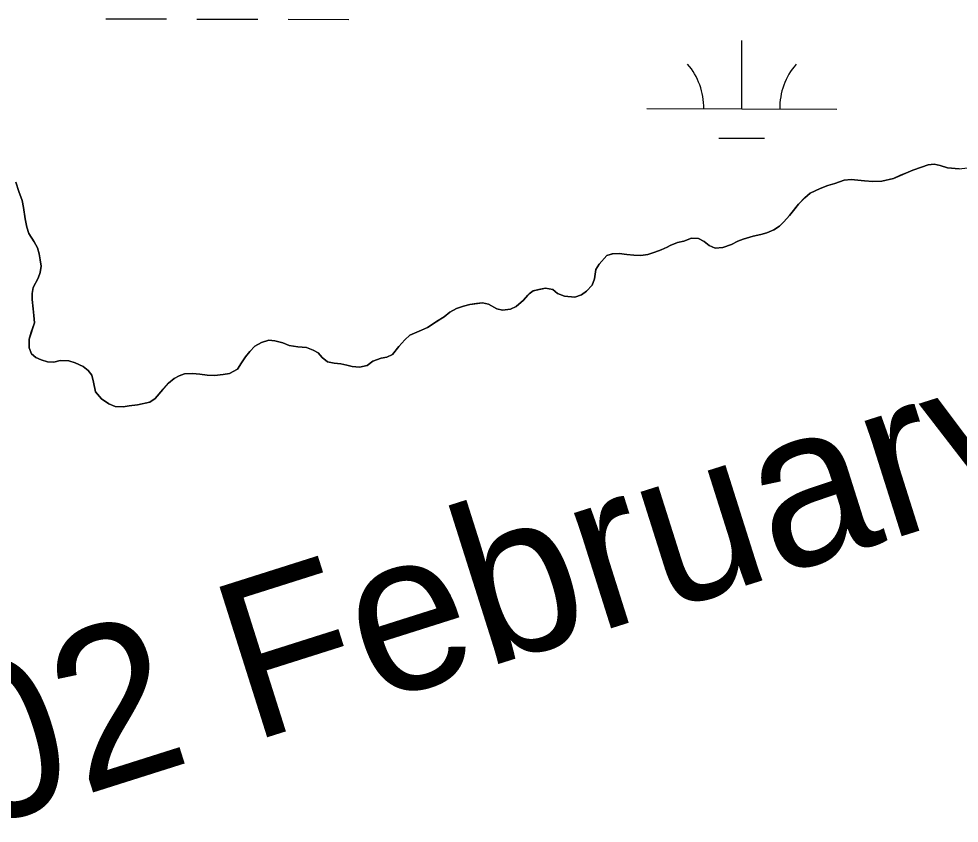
# Model space of a CAD drawing. Extents: x 3161514 to 3199414, y 831166 to 856601.
# Drawn here: x 3192417.3 to 3192912.2, y 852874.9 to 853297.9 of the extents above; entities that cross this region are included whole.
import ezdxf

# ---------------------------------------------------------------- set-up
doc = ezdxf.new("R2010")
doc.units = 0
for name, color, linetype in [('V-RIVR-IDEN', 7, 'Continuous'), ('V-SITE-VEGE', 7, 'Continuous'), ('V-TOPO-SHOR', 7, 'Continuous'), ('V-WETL-SWMP', 7, 'Continuous')]:
    doc.layers.add(name, color=color, linetype=linetype)

msp = doc.modelspace()

# ---------------------------------------------------------------- linework, layer by layer
at = {"layer": 'V-SITE-VEGE'}
for p, q in [((3192881.33, 853215.62), (3192884.13, 853216.77)), ((3192884.13, 853216.77), (3192887.74, 853218.26)), ((3192887.74, 853218.26), (3192892.33, 853219.91)), ((3192892.33, 853219.91), (3192895.95, 853221.07)), ((3192895.95, 853221.07), (3192899.07, 853221.4)), ((3192899.07, 853221.4), (3192902.19, 853220.75)), ((3192902.19, 853220.75), (3192906.14, 853219.61)), ((3192906.14, 853219.61), (3192912.22, 853218.96)), ((3192415.85, 853212.07), (3192417.33, 853207.14)), ((3192846.84, 853211.28), (3192851.6, 853213.09)), ((3192851.6, 853213.09), (3192855.38, 853213.43)), ((3192855.38, 853213.43), (3192858.83, 853213.11)), ((3192858.83, 853213.11), (3192862.44, 853212.79)), ((3192862.44, 853212.79), (3192866.72, 853212.3)), ((3192866.72, 853212.3), (3192871.48, 853212.48)), ((3192871.48, 853212.48), (3192877.56, 853213.97)), ((3192877.56, 853213.97), (3192881.33, 853215.62)), ((3192417.33, 853207.14), (3192419.15, 853202.38)), ((3192833.87, 853206.16), (3192839.12, 853208.63)), ((3192839.12, 853208.63), (3192843.06, 853210.28)), ((3192843.06, 853210.28), (3192846.84, 853211.28)), ((3192419.15, 853202.38), (3192419.82, 853198.6)), ((3192827.64, 853200.4), (3192830.92, 853203.85)), ((3192830.92, 853203.85), (3192833.87, 853206.16)), ((3192419.82, 853198.6), (3192420.65, 853192.69)), ((3192822.88, 853194.47), (3192825.67, 853197.93)), ((3192825.67, 853197.93), (3192827.64, 853200.4)), ((3192420.65, 853192.69), (3192421.48, 853188.26)), ((3192819.93, 853191.18), (3192822.88, 853194.47)), ((3192421.48, 853188.26), (3192422.64, 853184.97)), ((3192814.68, 853186.9), (3192817.63, 853188.87)), ((3192817.63, 853188.87), (3192819.93, 853191.18)), ((3192422.64, 853184.97), (3192425.44, 853180.54)), ((3192767.37, 853181.05), (3192771.31, 853182.54)), ((3192771.31, 853182.54), (3192775.09, 853182.38)), ((3192775.09, 853182.38), (3192778.05, 853180.74)), ((3192798.59, 853182.1), (3192803.84, 853183.59)), ((3192803.84, 853183.59), (3192807.79, 853184.42)), ((3192807.79, 853184.42), (3192810.91, 853185.41)), ((3192810.91, 853185.41), (3192814.68, 853186.9)), ((3192425.44, 853180.54), (3192427.25, 853177.42)), ((3192427.25, 853177.42), (3192428.08, 853174.3)), ((3192755.39, 853176.43), (3192758.5, 853177.75)), ((3192758.5, 853177.75), (3192760.15, 853178.74)), ((3192760.15, 853178.74), (3192763.92, 853180.22)), ((3192763.92, 853180.22), (3192767.37, 853181.05)), ((3192778.05, 853180.74), (3192780.68, 853178.78)), ((3192780.68, 853178.78), (3192783.81, 853177.3)), ((3192783.81, 853177.3), (3192787.75, 853177.64)), ((3192787.75, 853177.64), (3192792.35, 853179.29)), ((3192792.35, 853179.29), (3192795.8, 853180.94)), ((3192795.8, 853180.94), (3192798.59, 853182.1)), ((3192428.08, 853174.3), (3192428.58, 853171.18)), ((3192722.7, 853168.8), (3192726.8, 853173.41)), ((3192726.8, 853173.41), (3192729.76, 853174.4)), ((3192729.76, 853174.4), (3192733.21, 853174.41)), ((3192733.21, 853174.41), (3192737.32, 853173.93)), ((3192737.32, 853173.93), (3192740.93, 853173.61)), ((3192740.93, 853173.61), (3192744.71, 853173.45)), ((3192744.71, 853173.45), (3192748.33, 853173.95)), ((3192748.33, 853173.95), (3192752.1, 853175.11)), ((3192752.1, 853175.11), (3192755.39, 853176.43)), ((3192428.58, 853171.18), (3192429.08, 853167.9)), ((3192429.08, 853167.9), (3192428.59, 853164.45)), ((3192721.06, 853166.01), (3192722.7, 853168.8)), ((3192428.59, 853164.45), (3192427.45, 853161.49)), ((3192720.25, 853161.24), (3192721.06, 853166.01)), ((3192427.45, 853161.49), (3192424.83, 853156.55)), ((3192716.16, 853154.66), (3192719.11, 853157.79)), ((3192719.11, 853157.79), (3192720.25, 853161.24)), ((3192424.83, 853156.55), (3192424.34, 853153.43)), ((3192424.34, 853153.43), (3192424.35, 853150.31)), ((3192682.98, 853149.99), (3192685.27, 853152.63)), ((3192685.27, 853152.63), (3192685.93, 853153.29)), ((3192685.93, 853153.29), (3192688.06, 853154.93)), ((3192688.06, 853154.93), (3192691.02, 853155.6)), ((3192691.02, 853155.6), (3192694.46, 853156.26)), ((3192694.46, 853156.26), (3192698.41, 853155.61)), ((3192698.41, 853155.61), (3192700.88, 853153.48)), ((3192700.88, 853153.48), (3192704.5, 853152.01)), ((3192709.92, 853151.53), (3192713.37, 853152.68)), ((3192713.37, 853152.68), (3192716.16, 853154.66)), ((3192424.35, 853150.31), (3192424.85, 853145.38)), ((3192651.27, 853146.81), (3192654.72, 853147.64)), ((3192654.72, 853147.64), (3192658.17, 853148.14)), ((3192658.17, 853148.14), (3192661.29, 853148.47)), ((3192661.29, 853148.47), (3192664.58, 853147.82)), ((3192664.58, 853147.82), (3192668.85, 853145.37)), ((3192679.04, 853146.54), (3192682.98, 853149.99)), ((3192704.5, 853152.01), (3192709.92, 853151.53)), ((3192424.85, 853145.38), (3192425.19, 853141.93)), ((3192641.1, 853141.2), (3192644.21, 853143.67)), ((3192644.21, 853143.67), (3192647.66, 853145.49)), ((3192647.66, 853145.49), (3192651.27, 853146.81)), ((3192668.85, 853145.37), (3192671.81, 853144.71)), ((3192671.81, 853144.71), (3192676.08, 853145.21)), ((3192676.08, 853145.21), (3192679.04, 853146.54)), ((3192425.52, 853137.98), (3192423.89, 853133.05)), ((3192425.19, 853141.93), (3192425.52, 853137.98)), ((3192632.4, 853135.6), (3192637.15, 853138.73)), ((3192637.15, 853138.73), (3192641.1, 853141.2)), ((3192423.89, 853133.05), (3192422.75, 853129.43)), ((3192623.2, 853131.47), (3192629.28, 853134.12)), ((3192629.28, 853134.12), (3192632.4, 853135.6)), ((3192422.75, 853129.43), (3192422.75, 853124.83)), ((3192541.55, 853125.72), (3192545, 853127.7)), ((3192545, 853127.7), (3192548.94, 853128.86)), ((3192548.94, 853128.86), (3192552.06, 853128.54)), ((3192552.06, 853128.54), (3192556.33, 853127.56)), ((3192617.3, 853125.55), (3192620.41, 853129)), ((3192620.41, 853129), (3192623.2, 853131.47)), ((3192422.75, 853124.83), (3192424.08, 853121.71)), ((3192536.63, 853120.13), (3192538.93, 853122.93)), ((3192538.93, 853122.93), (3192541.55, 853125.72)), ((3192556.33, 853127.56), (3192559.62, 853126.09)), ((3192559.62, 853126.09), (3192564.23, 853125.44)), ((3192564.23, 853125.44), (3192568.66, 853125.12)), ((3192568.66, 853125.12), (3192572.28, 853123.65)), ((3192572.28, 853123.65), (3192574.91, 853122.18)), ((3192614.02, 853121.43), (3192617.3, 853125.55)), ((3192424.08, 853121.71), (3192426.38, 853119.75)), ((3192426.38, 853119.75), (3192429.18, 853118.6)), ((3192429.18, 853118.6), (3192432.46, 853117.46)), ((3192435.75, 853117.3), (3192439.04, 853118.13)), ((3192439.04, 853118.13), (3192443.64, 853117.97)), ((3192443.64, 853117.97), (3192446.92, 853116.99)), ((3192534.5, 853117), (3192536.63, 853120.13)), ((3192574.91, 853122.18), (3192577.05, 853119.88)), ((3192577.05, 853119.88), (3192579.85, 853117.58)), ((3192600.72, 853115.65), (3192603.68, 853117.8)), ((3192603.68, 853117.8), (3192607.95, 853119.45)), ((3192607.95, 853119.45), (3192611.07, 853119.95)), ((3192611.07, 853119.95), (3192614.02, 853121.43)), ((3192432.46, 853117.46), (3192435.75, 853117.3)), ((3192446.92, 853116.99), (3192451.2, 853115.03)), ((3192451.2, 853115.03), (3192453.83, 853112.9)), ((3192453.83, 853112.9), (3192455.81, 853110.44)), ((3192528.27, 853111.4), (3192532.37, 853113.71)), ((3192532.37, 853113.71), (3192534.5, 853117)), ((3192579.85, 853117.58), (3192583.3, 853116.77)), ((3192583.3, 853116.77), (3192586.75, 853116.45)), ((3192586.75, 853116.45), (3192589.88, 853115.8)), ((3192589.88, 853115.8), (3192592.84, 853114.98)), ((3192592.84, 853114.98), (3192596.62, 853114.66)), ((3192596.62, 853114.66), (3192600.72, 853115.65)), ((3192455.81, 853110.44), (3192456.64, 853106.83)), ((3192496.08, 853106.25), (3192499.03, 853108.72)), ((3192499.03, 853108.72), (3192501.65, 853110.2)), ((3192501.65, 853110.2), (3192504.61, 853111.19)), ((3192504.61, 853111.19), (3192508.72, 853111.36)), ((3192508.72, 853111.36), (3192512.66, 853111.05)), ((3192512.66, 853111.05), (3192516.44, 853110.56)), ((3192516.44, 853110.56), (3192520.39, 853110.4)), ((3192520.39, 853110.4), (3192524.82, 853110.9)), ((3192524.82, 853110.9), (3192528.27, 853111.4)), ((3192456.64, 853106.83), (3192457.64, 853101.73)), ((3192489.02, 853098.18), (3192493.12, 853102.96)), ((3192493.12, 853102.96), (3192496.08, 853106.25)), ((3192457.64, 853101.73), (3192460.93, 853098.13)), ((3192460.93, 853098.13), (3192464.71, 853095.51)), ((3192486.23, 853096.37), (3192489.02, 853098.18)), ((3192464.71, 853095.51), (3192468, 853094.03)), ((3192468, 853094.03), (3192472.27, 853093.88)), ((3192472.27, 853093.88), (3192475.4, 853094.38)), ((3192475.4, 853094.38), (3192479.83, 853094.88)), ((3192479.83, 853094.88), (3192486.23, 853096.37))]:
    msp.add_line(p, q, dxfattribs=at)
at = {"layer": 'V-TOPO-SHOR'}
for points in [[(3192912.22, 853218.96), (3192906.14, 853219.61), (3192902.19, 853220.75), (3192899.07, 853221.4), (3192895.95, 853221.07), (3192892.33, 853219.91), (3192887.74, 853218.26), (3192884.13, 853216.77), (3192881.33, 853215.62), (3192877.56, 853213.97), (3192871.48, 853212.48), (3192866.72, 853212.3), (3192862.44, 853212.79), (3192858.83, 853213.11), (3192855.38, 853213.43), (3192851.6, 853213.09), (3192846.84, 853211.28), (3192843.06, 853210.28), (3192839.12, 853208.63), (3192833.87, 853206.16), (3192830.92, 853203.85), (3192827.64, 853200.4), (3192825.67, 853197.93), (3192822.88, 853194.47), (3192819.93, 853191.18), (3192817.63, 853188.87), (3192814.68, 853186.9), (3192810.91, 853185.41), (3192807.79, 853184.42), (3192803.84, 853183.59), (3192798.59, 853182.1), (3192795.8, 853180.94), (3192792.35, 853179.29), (3192787.75, 853177.64), (3192783.81, 853177.3), (3192780.68, 853178.78), (3192778.05, 853180.74), (3192775.09, 853182.38), (3192771.31, 853182.54), (3192767.37, 853181.05), (3192763.92, 853180.22), (3192760.15, 853178.74), (3192758.5, 853177.75), (3192755.39, 853176.43), (3192752.1, 853175.11), (3192748.33, 853173.95), (3192744.71, 853173.45), (3192740.93, 853173.61), (3192737.32, 853173.93), (3192733.21, 853174.41), (3192729.76, 853174.4), (3192726.8, 853173.41), (3192722.7, 853168.8), (3192721.06, 853166.01), (3192720.25, 853161.24), (3192719.11, 853157.79), (3192716.16, 853154.66), (3192713.37, 853152.68), (3192709.92, 853151.53), (3192704.5, 853152.01), (3192700.88, 853153.48), (3192698.41, 853155.61), (3192694.46, 853156.26), (3192691.02, 853155.6), (3192688.06, 853154.93), (3192685.93, 853153.29), (3192685.27, 853152.63), (3192682.98, 853149.99), (3192679.04, 853146.54), (3192676.08, 853145.21), (3192671.81, 853144.71), (3192668.85, 853145.37), (3192664.58, 853147.82), (3192661.29, 853148.47), (3192658.17, 853148.14), (3192654.72, 853147.64), (3192651.27, 853146.81), (3192647.66, 853145.49), (3192644.21, 853143.67), (3192641.1, 853141.2), (3192637.15, 853138.73), (3192632.4, 853135.6), (3192629.28, 853134.11), (3192623.2, 853131.47), (3192620.41, 853129), (3192617.3, 853125.55), (3192614.02, 853121.43), (3192611.07, 853119.95), (3192607.95, 853119.45), (3192603.68, 853117.8), (3192600.72, 853115.66), (3192596.62, 853114.66), (3192592.84, 853114.98), (3192589.88, 853115.8), (3192586.75, 853116.45), (3192583.3, 853116.77), (3192579.85, 853117.58), (3192577.05, 853119.88), (3192574.91, 853122.18), (3192572.28, 853123.65)], [(3192572.28, 853123.65), (3192568.66, 853125.12), (3192564.23, 853125.44), (3192559.62, 853126.09), (3192556.33, 853127.56), (3192552.06, 853128.54), (3192548.94, 853128.86), (3192545, 853127.7), (3192541.55, 853125.72), (3192538.93, 853122.93), (3192536.63, 853120.13), (3192534.5, 853117), (3192532.37, 853113.71), (3192528.27, 853111.4), (3192524.82, 853110.9), (3192520.39, 853110.4), (3192516.44, 853110.56), (3192512.66, 853111.05), (3192508.72, 853111.36), (3192504.61, 853111.19), (3192501.65, 853110.2), (3192499.03, 853108.72), (3192496.08, 853106.25), (3192493.12, 853102.96), (3192489.02, 853098.18), (3192486.23, 853096.37), (3192479.83, 853094.88), (3192475.4, 853094.38), (3192472.27, 853093.88), (3192468, 853094.03), (3192464.71, 853095.51), (3192460.93, 853098.13), (3192457.64, 853101.73), (3192456.64, 853106.83), (3192455.81, 853110.44), (3192453.83, 853112.9), (3192451.2, 853115.03), (3192446.92, 853116.99), (3192443.64, 853117.97), (3192439.04, 853118.13), (3192435.75, 853117.3), (3192432.46, 853117.46), (3192429.18, 853118.6), (3192426.38, 853119.75), (3192424.08, 853121.71), (3192422.75, 853124.83), (3192422.75, 853129.43), (3192423.89, 853133.05), (3192425.52, 853137.98), (3192425.19, 853141.93), (3192424.85, 853145.38), (3192424.35, 853150.31), (3192424.34, 853153.43), (3192424.83, 853156.55), (3192427.45, 853161.49), (3192428.59, 853164.45), (3192429.08, 853167.9), (3192428.58, 853171.18), (3192428.08, 853174.3), (3192427.25, 853177.42), (3192425.44, 853180.54), (3192422.64, 853184.97), (3192421.48, 853188.26), (3192420.65, 853192.69), (3192419.82, 853198.6), (3192419.15, 853202.38), (3192417.33, 853207.14), (3192415.85, 853212.07)]]:
    msp.add_lwpolyline(points, dxfattribs=at)
at = {"layer": 'V-WETL-SWMP'}
for p, q in [((3192463.05, 853297.91), (3192495.05, 853297.82)), ((3192511.05, 853297.78), (3192543.05, 853297.69)), ((3192559.05, 853297.64), (3192591.05, 853297.56)), ((3192797.76, 853250.55), (3192797.86, 853286.55)), ((3192747.76, 853250.69), (3192847.76, 853250.42)), ((3192785.72, 853235.16), (3192809.72, 853235.09)), ((3192877.56, 853213.97), (3192887.74, 853218.26)), ((3192887.74, 853218.26), (3192892.33, 853219.92)), ((3192892.33, 853219.92), (3192895.95, 853221.07)), ((3192895.95, 853221.07), (3192899.07, 853221.41)), ((3192899.07, 853221.41), (3192902.19, 853220.76)), ((3192902.19, 853220.76), (3192906.14, 853219.62)), ((3192906.14, 853219.62), (3192912.22, 853218.97)), ((3192912.22, 853218.97), (3192916.65, 853219.47)), ((3192415.84, 853212.07), (3192417.33, 853207.15)), ((3192846.84, 853211.28), (3192851.6, 853213.1)), ((3192851.6, 853213.1), (3192855.38, 853213.44)), ((3192855.38, 853213.44), (3192866.72, 853212.31)), ((3192866.72, 853212.31), (3192871.48, 853212.48)), ((3192871.48, 853212.48), (3192877.56, 853213.97)), ((3192417.33, 853207.15), (3192419.15, 853202.39)), ((3192833.87, 853206.16), (3192839.12, 853208.64)), ((3192839.12, 853208.64), (3192843.06, 853210.29)), ((3192843.06, 853210.29), (3192846.84, 853211.28)), ((3192419.15, 853202.39), (3192419.81, 853198.61)), ((3192827.63, 853200.4), (3192830.91, 853203.86)), ((3192830.91, 853203.86), (3192833.87, 853206.16)), ((3192419.81, 853198.61), (3192420.65, 853192.69)), ((3192822.88, 853194.48), (3192827.63, 853200.4)), ((3192420.65, 853192.69), (3192421.48, 853188.26)), ((3192819.93, 853191.18), (3192822.88, 853194.48)), ((3192421.48, 853188.26), (3192422.63, 853184.98)), ((3192814.68, 853186.9), (3192817.63, 853188.88)), ((3192817.63, 853188.88), (3192819.93, 853191.18)), ((3192422.63, 853184.98), (3192425.44, 853180.55)), ((3192767.37, 853181.06), (3192771.31, 853182.54)), ((3192771.31, 853182.54), (3192775.09, 853182.39)), ((3192775.09, 853182.39), (3192778.05, 853180.75)), ((3192798.59, 853182.1), (3192803.84, 853183.59)), ((3192803.84, 853183.59), (3192807.78, 853184.42)), ((3192807.78, 853184.42), (3192810.9, 853185.41)), ((3192810.9, 853185.41), (3192814.68, 853186.9)), ((3192425.44, 853180.55), (3192427.25, 853177.43)), ((3192427.25, 853177.43), (3192428.08, 853174.31)), ((3192752.1, 853175.11), (3192758.5, 853177.75)), ((3192758.5, 853177.75), (3192760.14, 853178.74)), ((3192760.14, 853178.74), (3192763.92, 853180.23)), ((3192763.92, 853180.23), (3192767.37, 853181.06)), ((3192778.05, 853180.75), (3192780.68, 853178.78)), ((3192780.68, 853178.78), (3192783.81, 853177.31)), ((3192783.81, 853177.31), (3192787.75, 853177.65)), ((3192787.75, 853177.65), (3192792.35, 853179.3)), ((3192792.35, 853179.3), (3192795.8, 853180.95)), ((3192795.8, 853180.95), (3192798.59, 853182.1)), ((3192428.08, 853174.31), (3192429.08, 853167.9)), ((3192722.7, 853168.81), (3192726.8, 853173.42)), ((3192726.8, 853173.42), (3192729.76, 853174.41)), ((3192729.76, 853174.41), (3192733.21, 853174.42)), ((3192733.21, 853174.42), (3192740.93, 853173.61)), ((3192740.93, 853173.61), (3192744.71, 853173.45)), ((3192744.71, 853173.45), (3192748.32, 853173.95)), ((3192748.32, 853173.95), (3192752.1, 853175.11)), ((3192429.08, 853167.9), (3192428.59, 853164.45)), ((3192721.06, 853166.01), (3192722.7, 853168.81)), ((3192428.59, 853164.45), (3192427.45, 853161.49)), ((3192720.25, 853161.25), (3192721.06, 853166.01)), ((3192427.45, 853161.49), (3192424.83, 853156.55)), ((3192716.16, 853154.67), (3192719.11, 853157.79)), ((3192719.11, 853157.79), (3192720.25, 853161.25)), ((3192424.83, 853156.55), (3192424.34, 853153.43)), ((3192424.34, 853153.43), (3192424.35, 853150.31)), ((3192682.97, 853150), (3192685.93, 853153.29)), ((3192685.93, 853153.29), (3192688.06, 853154.94)), ((3192688.06, 853154.94), (3192694.46, 853156.27)), ((3192694.46, 853156.27), (3192698.41, 853155.62)), ((3192698.41, 853155.62), (3192700.88, 853153.49)), ((3192700.88, 853153.49), (3192704.5, 853152.01)), ((3192709.92, 853151.53), (3192713.37, 853152.69)), ((3192713.37, 853152.69), (3192716.16, 853154.67)), ((3192424.35, 853150.31), (3192425.52, 853137.99)), ((3192651.27, 853146.82), (3192654.72, 853147.64)), ((3192654.72, 853147.64), (3192661.29, 853148.48)), ((3192661.29, 853148.48), (3192664.58, 853147.83)), ((3192664.58, 853147.83), (3192668.85, 853145.37)), ((3192679.04, 853146.54), (3192682.97, 853150)), ((3192704.5, 853152.01), (3192709.92, 853151.53)), ((3192641.09, 853141.21), (3192644.21, 853143.68)), ((3192644.21, 853143.68), (3192647.66, 853145.49)), ((3192647.66, 853145.49), (3192651.27, 853146.82)), ((3192668.85, 853145.37), (3192671.81, 853144.72)), ((3192671.81, 853144.72), (3192676.08, 853145.22)), ((3192676.08, 853145.22), (3192679.04, 853146.54)), ((3192425.52, 853137.99), (3192422.74, 853129.44)), ((3192632.39, 853135.6), (3192641.09, 853141.21)), ((3192623.2, 853131.48), (3192629.28, 853134.12)), ((3192629.28, 853134.12), (3192632.39, 853135.6)), ((3192422.74, 853129.44), (3192422.75, 853124.84)), ((3192541.55, 853125.73), (3192545, 853127.71)), ((3192545, 853127.71), (3192548.94, 853128.87)), ((3192548.94, 853128.87), (3192552.06, 853128.54)), ((3192552.06, 853128.54), (3192556.33, 853127.57)), ((3192617.3, 853125.55), (3192620.41, 853129.01)), ((3192620.41, 853129.01), (3192623.2, 853131.48)), ((3192422.75, 853124.84), (3192424.07, 853121.72)), ((3192536.63, 853120.13), (3192538.93, 853122.93)), ((3192538.93, 853122.93), (3192541.55, 853125.73)), ((3192556.33, 853127.57), (3192559.62, 853126.09)), ((3192559.62, 853126.09), (3192564.23, 853125.45)), ((3192564.23, 853125.45), (3192568.66, 853125.13)), ((3192568.66, 853125.13), (3192572.28, 853123.65)), ((3192572.28, 853123.65), (3192574.91, 853122.18)), ((3192614.02, 853121.44), (3192617.3, 853125.55)), ((3192424.07, 853121.72), (3192426.38, 853119.75)), ((3192426.38, 853119.75), (3192429.17, 853118.61)), ((3192429.17, 853118.61), (3192432.46, 853117.46)), ((3192435.75, 853117.31), (3192439.03, 853118.13)), ((3192439.03, 853118.13), (3192443.63, 853117.98)), ((3192443.63, 853117.98), (3192446.92, 853117)), ((3192532.37, 853113.72), (3192536.63, 853120.13)), ((3192574.91, 853122.18), (3192577.05, 853119.88)), ((3192577.05, 853119.88), (3192579.85, 853117.59)), ((3192600.72, 853115.66), (3192603.68, 853117.8)), ((3192603.68, 853117.8), (3192607.94, 853119.45)), ((3192607.94, 853119.45), (3192611.06, 853119.95)), ((3192611.06, 853119.95), (3192614.02, 853121.44)), ((3192432.46, 853117.46), (3192435.75, 853117.31)), ((3192446.92, 853117), (3192451.2, 853115.04)), ((3192451.2, 853115.04), (3192453.83, 853112.9)), ((3192453.83, 853112.9), (3192455.81, 853110.44)), ((3192528.27, 853111.41), (3192532.37, 853113.72)), ((3192579.85, 853117.59), (3192583.3, 853116.78)), ((3192583.3, 853116.78), (3192586.75, 853116.45)), ((3192586.75, 853116.45), (3192589.88, 853115.8)), ((3192589.88, 853115.8), (3192592.84, 853114.99)), ((3192592.84, 853114.99), (3192596.62, 853114.67)), ((3192596.62, 853114.67), (3192600.72, 853115.66)), ((3192455.81, 853110.44), (3192456.64, 853106.83)), ((3192496.07, 853106.25), (3192499.03, 853108.72)), ((3192499.03, 853108.72), (3192501.65, 853110.21)), ((3192501.65, 853110.21), (3192504.61, 853111.2)), ((3192504.61, 853111.2), (3192508.72, 853111.37)), ((3192508.72, 853111.37), (3192512.66, 853111.05)), ((3192512.66, 853111.05), (3192516.44, 853110.56)), ((3192516.44, 853110.56), (3192520.38, 853110.41)), ((3192520.38, 853110.41), (3192528.27, 853111.41)), ((3192456.64, 853106.83), (3192457.63, 853101.74)), ((3192489.02, 853098.19), (3192496.07, 853106.25)), ((3192457.63, 853101.74), (3192460.93, 853098.13)), ((3192460.93, 853098.13), (3192464.71, 853095.51)), ((3192486.23, 853096.37), (3192489.02, 853098.19)), ((3192464.71, 853095.51), (3192468, 853094.04)), ((3192468, 853094.04), (3192472.27, 853093.88)), ((3192472.27, 853093.88), (3192475.39, 853094.38)), ((3192475.39, 853094.38), (3192479.83, 853094.88)), ((3192479.83, 853094.88), (3192486.23, 853096.37))]:
    msp.add_line(p, q, dxfattribs=at)
for centre, start, end in [((3192742.52, 853251.18), 359.0699, 40.6135), ((3192853.01, 853250.88), 139.0699, 180.6135)]:
    msp.add_arc(centre, 35.25, start, end, dxfattribs=at)

# ---------------------------------------------------------------- texts
at = {"layer": 'V-RIVR-IDEN'}
msp.add_text('02 February 2002', height=82.9998, rotation=17.5708, dxfattribs=at).set_placement((3192392.26, 852870.71))

doc.saveas('drawing.dxf')
